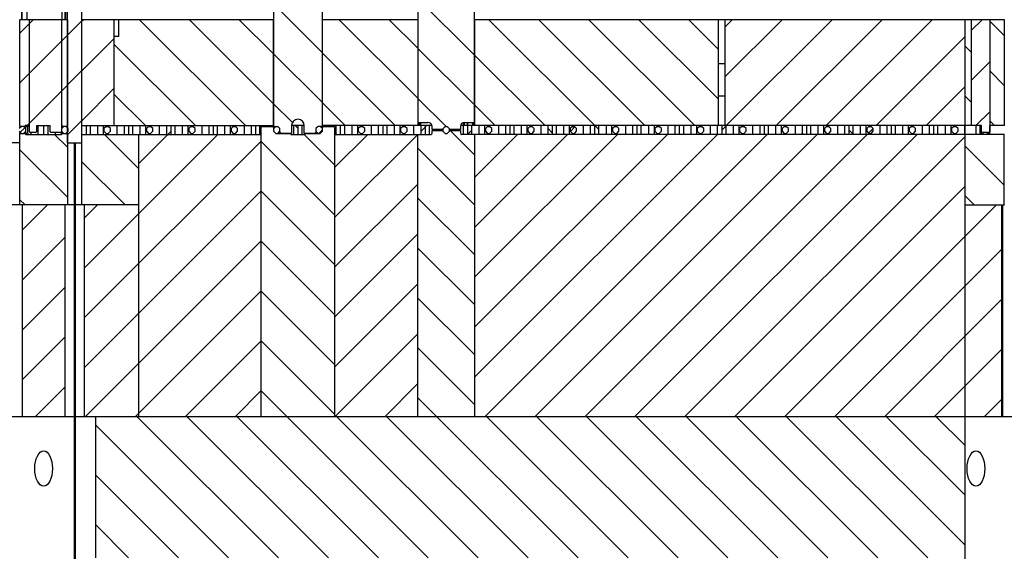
# Model space of a CAD drawing. Header units: inches. Extents: x 1880 to 2363, y -453 to -54.
# Tile 462 of 656: x 1903.49 to 1906.98, y -138.68 to -136.8. Entities that reach past the tile are written whole.
import ezdxf

# ---------------------------------------------------------------- set-up
doc = ezdxf.new("R2010")
doc.units = ezdxf.units.IN
doc.header["$LTSCALE"] = 0.5
doc.header["$MEASUREMENT"] = 0
doc.layers.add('SID-M-F', color=202, linetype='Continuous')
doc.layers.add('SID-M-S', color=105, linetype='Continuous')
pattern_1 = [(135, (1946.33168, -170.196), (-0.08838835, -0.08838835), [])]
pattern_2 = [(45, (1946.33168, -170.196), (-0.08838835, 0.08838835), [])]

msp = doc.modelspace()

# ---------------------------------------------------------------- hatches: boundary and pattern name
at = {"layer": 'SID-M-F'}
h = msp.add_hatch(dxfattribs=at)
h.set_pattern_fill('ANSI31', color=256, angle=90, style=0)
h.set_pattern_definition(pattern_1)
h.paths.add_polyline_path([(1903.57767, -137.20302), (1903.57767, -137.17152), (1903.55717, -137.17152), (1903.55717, -137.20302)], flags=0)
h = msp.add_hatch(dxfattribs=at)
h.set_pattern_fill('ANSI31', color=256, style=0)
h.set_pattern_definition(pattern_2)
h.paths.add_polyline_path([(1903.57767, -137.17152), (1903.57767, -137.20302), (1903.59317, -137.20302), (1903.59317, -137.17152)], flags=0)
h = msp.add_hatch(dxfattribs=at)
h.set_pattern_fill('ANSI31', color=256, style=0)
h.set_pattern_definition(pattern_2)
h.paths.add_polyline_path([(1903.72767, -137.20302), (1903.72767, -137.17152), (1903.71217, -137.17152), (1903.71217, -137.20302)], flags=0)
h = msp.add_hatch(dxfattribs=at)
h.set_pattern_fill('ANSI31', color=256, angle=90, style=0)
h.set_pattern_definition(pattern_1)
h.paths.add_polyline_path([(1903.72767, -137.17152), (1903.72767, -137.20302), (1903.74317, -137.20302), (1903.74317, -137.17152)], flags=0)
h = msp.add_hatch(dxfattribs=at)
h.set_pattern_fill('ANSI31', color=256, angle=90, style=0)
h.set_pattern_definition(pattern_1)
h.paths.add_polyline_path([(1903.87767, -137.20302), (1903.87767, -137.17152), (1903.86217, -137.17152), (1903.86217, -137.20302)], flags=0)
h = msp.add_hatch(dxfattribs=at)
h.set_pattern_fill('ANSI31', color=256, style=0)
h.set_pattern_definition(pattern_2)
h.paths.add_polyline_path([(1903.87767, -137.17152), (1903.87767, -137.20302), (1903.89317, -137.20302), (1903.89317, -137.17152)], flags=0)
h = msp.add_hatch(dxfattribs=at)
h.set_pattern_fill('ANSI31', color=256, angle=90, style=0)
h.set_pattern_definition(pattern_1)
h.paths.add_polyline_path([(1904.02767, -137.17152), (1904.02767, -137.20302), (1904.04317, -137.20302), (1904.04317, -137.17152)], flags=0)
h = msp.add_hatch(dxfattribs=at)
h.set_pattern_fill('ANSI31', color=256, angle=90, style=0)
h.set_pattern_definition(pattern_1)
h.paths.add_polyline_path([(1904.17767, -137.20302), (1904.17767, -137.17152), (1904.16217, -137.17152), (1904.16217, -137.20302)], flags=0)
h = msp.add_hatch(dxfattribs=at)
h.set_pattern_fill('ANSI31', color=256, style=0)
h.set_pattern_definition(pattern_2)
h.paths.add_polyline_path([(1904.17767, -137.17152), (1904.17767, -137.20302), (1904.19317, -137.20302), (1904.19317, -137.17152)], flags=0)
h = msp.add_hatch(dxfattribs=at)
h.set_pattern_fill('ANSI31', color=256, style=0)
h.set_pattern_definition(pattern_2)
h.paths.add_polyline_path([(1904.32767, -137.20302), (1904.32767, -137.17152), (1904.31217, -137.17152), (1904.31217, -137.20302)], flags=0)
h = msp.add_hatch(dxfattribs=at)
h.set_pattern_fill('ANSI31', color=256, angle=90, style=0)
h.set_pattern_definition(pattern_1)
h.paths.add_polyline_path([(1904.32767, -137.17152), (1904.32767, -137.20302), (1904.34317, -137.20302), (1904.34317, -137.17152)], flags=0)
h = msp.add_hatch(dxfattribs=at)
h.set_pattern_fill('ANSI31', color=256, style=0)
h.set_pattern_definition(pattern_2)
h.paths.add_polyline_path([(1904.47767, -137.17152), (1904.47767, -137.20302), (1904.49317, -137.20302), (1904.49317, -137.17152)], flags=0)
h = msp.add_hatch(dxfattribs=at)
h.set_pattern_fill('ANSI31', color=256, style=0)
h.set_pattern_definition(pattern_2)
h.paths.add_polyline_path([(1904.62767, -137.20302), (1904.62767, -137.17152), (1904.61217, -137.17152), (1904.61217, -137.20302)], flags=0)
h = msp.add_hatch(dxfattribs=at)
h.set_pattern_fill('ANSI31', color=256, angle=90, style=0)
h.set_pattern_definition(pattern_1)
h.paths.add_polyline_path([(1904.62767, -137.17152), (1904.62767, -137.20302), (1904.64317, -137.20302), (1904.64317, -137.17152)], flags=0)
h = msp.add_hatch(dxfattribs=at)
h.set_pattern_fill('ANSI31', color=256, angle=90, style=0)
h.set_pattern_definition(pattern_1)
h.paths.add_polyline_path([(1904.77767, -137.20302), (1904.77767, -137.17152), (1904.76217, -137.17152), (1904.76217, -137.20302)], flags=0)
h = msp.add_hatch(dxfattribs=at)
h.set_pattern_fill('ANSI31', color=256, style=0)
h.set_pattern_definition(pattern_2)
h.paths.add_polyline_path([(1904.77767, -137.17152), (1904.77767, -137.20302), (1904.79317, -137.20302), (1904.79317, -137.17152)], flags=0)
h = msp.add_hatch(dxfattribs=at)
h.set_pattern_fill('ANSI31', color=256, style=0)
h.set_pattern_definition(pattern_2)
h.paths.add_polyline_path([(1905.07767, -137.20302), (1905.07767, -137.17152), (1905.06217, -137.17152), (1905.06217, -137.20302)], flags=0)
h = msp.add_hatch(dxfattribs=at)
h.set_pattern_fill('ANSI31', color=256, style=0)
h.set_pattern_definition(pattern_2)
h.paths.add_polyline_path([(1905.22767, -137.20302), (1905.22767, -137.17152), (1905.21217, -137.17152), (1905.21217, -137.20302)], flags=0)
h = msp.add_hatch(dxfattribs=at)
h.set_pattern_fill('ANSI31', color=256, angle=90, style=0)
h.set_pattern_definition(pattern_1)
h.paths.add_polyline_path([(1905.22767, -137.17152), (1905.22767, -137.20302), (1905.24317, -137.20302), (1905.24317, -137.17152)], flags=0)
h = msp.add_hatch(dxfattribs=at)
h.set_pattern_fill('ANSI31', color=256, style=0)
h.set_pattern_definition(pattern_2)
h.paths.add_polyline_path([(1905.37767, -137.17152), (1905.37767, -137.20302), (1905.39317, -137.20302), (1905.39317, -137.17152)], flags=0)
h = msp.add_hatch(dxfattribs=at)
h.set_pattern_fill('ANSI31', color=256, style=0)
h.set_pattern_definition(pattern_2)
h.paths.add_polyline_path([(1905.52767, -137.20302), (1905.52767, -137.17152), (1905.51217, -137.17152), (1905.51217, -137.20302)], flags=0)
h = msp.add_hatch(dxfattribs=at)
h.set_pattern_fill('ANSI31', color=256, angle=90, style=0)
h.set_pattern_definition(pattern_1)
h.paths.add_polyline_path([(1905.67767, -137.20302), (1905.67767, -137.17152), (1905.66217, -137.17152), (1905.66217, -137.20302)], flags=0)
h = msp.add_hatch(dxfattribs=at)
h.set_pattern_fill('ANSI31', color=256, style=0)
h.set_pattern_definition(pattern_2)
h.paths.add_polyline_path([(1905.67767, -137.17152), (1905.67767, -137.20302), (1905.69317, -137.20302), (1905.69317, -137.17152)], flags=0)
h = msp.add_hatch(dxfattribs=at)
h.set_pattern_fill('ANSI31', color=256, angle=90, style=0)
h.set_pattern_definition(pattern_1)
h.paths.add_polyline_path([(1905.82767, -137.17152), (1905.82767, -137.20302), (1905.84317, -137.20302), (1905.84317, -137.17152)], flags=0)
h = msp.add_hatch(dxfattribs=at)
h.set_pattern_fill('ANSI31', color=256, angle=90, style=0)
h.set_pattern_definition(pattern_1)
h.paths.add_polyline_path([(1905.97767, -137.20302), (1905.97767, -137.17152), (1905.96217, -137.17152), (1905.96217, -137.20302)], flags=0)
h = msp.add_hatch(dxfattribs=at)
h.set_pattern_fill('ANSI31', color=256, style=0)
h.set_pattern_definition(pattern_2)
h.paths.add_polyline_path([(1906.12767, -137.20302), (1906.12767, -137.17152), (1906.11217, -137.17152), (1906.11217, -137.20302)], flags=0)
h = msp.add_hatch(dxfattribs=at)
h.set_pattern_fill('ANSI31', color=256, angle=90, style=0)
h.set_pattern_definition(pattern_1)
h.paths.add_polyline_path([(1906.12767, -137.17152), (1906.12767, -137.20302), (1906.14317, -137.20302), (1906.14317, -137.17152)], flags=0)
h = msp.add_hatch(dxfattribs=at)
h.set_pattern_fill('ANSI31', color=256, style=0)
h.set_pattern_definition(pattern_2)
h.paths.add_polyline_path([(1906.27767, -137.17152), (1906.27767, -137.20302), (1906.29317, -137.20302), (1906.29317, -137.17152)], flags=0)
h = msp.add_hatch(dxfattribs=at)
h.set_pattern_fill('ANSI31', color=256, style=0)
h.set_pattern_definition(pattern_2)
h.paths.add_polyline_path([(1906.42767, -137.20302), (1906.42767, -137.17152), (1906.41217, -137.17152), (1906.41217, -137.20302)], flags=0)
h = msp.add_hatch(dxfattribs=at)
h.set_pattern_fill('ANSI31', color=256, angle=90, style=0)
h.set_pattern_definition(pattern_1)
h.paths.add_polyline_path([(1906.57767, -137.20302), (1906.57767, -137.17152), (1906.56217, -137.17152), (1906.56217, -137.20302)], flags=0)
h = msp.add_hatch(dxfattribs=at)
h.set_pattern_fill('ANSI31', color=256, style=0)
h.set_pattern_definition(pattern_2)
h.paths.add_polyline_path([(1906.57767, -137.17152), (1906.57767, -137.20302), (1906.59317, -137.20302), (1906.59317, -137.17152)], flags=0)
h = msp.add_hatch(dxfattribs=at)
h.set_pattern_fill('ANSI31', color=256, style=0)
h.set_pattern_definition(pattern_2)
h.paths.add_polyline_path([(1906.72767, -137.20302), (1906.72767, -137.17152), (1906.71217, -137.17152), (1906.71217, -137.20302)], flags=0)
h = msp.add_hatch(dxfattribs=at)
h.set_pattern_fill('ANSI31', color=256, angle=90, style=0)
h.set_pattern_definition(pattern_1)
h.paths.add_polyline_path([(1906.72767, -137.17152), (1906.72767, -137.20302), (1906.74317, -137.20302), (1906.74317, -137.17152)], flags=0)
h = msp.add_hatch(dxfattribs=at)
h.set_pattern_fill('ANSI31', color=256, angle=90, style=0)
h.set_pattern_definition(pattern_1)
h.paths.add_polyline_path([(1906.87767, -137.17152), (1906.83787, -137.17152), (1906.83787, -137.20302), (1906.87767, -137.20302)], flags=0)
h = msp.add_hatch(dxfattribs=at)
h.set_pattern_fill('ANSI31', color=256, style=0)
h.set_pattern_definition(pattern_2)
h.paths.add_polyline_path([(1906.92708, -137.17152), (1906.92708, -137.20302), (1906.97826, -137.20302), (1906.97826, -137.17152)], flags=0)
h = msp.add_hatch(dxfattribs=at)
h.set_pattern_fill('ANSI31', color=256, angle=90, style=0)
h.set_pattern_definition(pattern_1)
edge = h.paths.add_edge_path(flags=0)
edge.add_arc((1903.52628, -137.18652), 0.015, 128.42109, 135)
edge.add_line((1903.51567, -137.17592), (1903.51417, -137.17742))
edge.add_line((1903.51417, -137.17742), (1903.51417, -137.19712))
edge.add_line((1903.51417, -137.19712), (1903.51682, -137.19977))
edge.add_line((1903.51682, -137.19977), (1903.52217, -137.19977))
edge.add_line((1903.52217, -137.19977), (1903.52217, -137.17477))
edge.add_line((1903.52217, -137.17477), (1903.51696, -137.17477))
h = msp.add_hatch(dxfattribs=at)
h.set_pattern_fill('ANSI31', color=256, style=0)
h.set_pattern_definition(pattern_2)
h.paths.add_polyline_path([(1903.64902, -137.19977), (1903.65631, -137.19977), (1903.66417, -137.19192), (1903.66417, -137.18262), (1903.65631, -137.17477), (1903.64902, -137.17477), (1903.64117, -137.18262), (1903.64117, -137.19192)], flags=0)
h = msp.add_hatch(dxfattribs=at)
h.set_pattern_fill('ANSI31', color=256, style=0)
h.set_pattern_definition(pattern_2)
h.paths.add_polyline_path([(1903.79902, -137.19977), (1903.80631, -137.19977), (1903.81417, -137.19192), (1903.81417, -137.18262), (1903.80631, -137.17477), (1903.79902, -137.17477), (1903.79117, -137.18262), (1903.79117, -137.19192)], flags=0)
h = msp.add_hatch(dxfattribs=at)
h.set_pattern_fill('ANSI31', color=256, style=0)
h.set_pattern_definition(pattern_2)
h.paths.add_polyline_path([(1903.94902, -137.19977), (1903.95631, -137.19977), (1903.96417, -137.19192), (1903.96417, -137.18262), (1903.95631, -137.17477), (1903.94902, -137.17477), (1903.94117, -137.18262), (1903.94117, -137.19192)], flags=0)
h = msp.add_hatch(dxfattribs=at)
h.set_pattern_fill('ANSI31', color=256, style=0)
h.set_pattern_definition(pattern_2)
h.paths.add_polyline_path([(1904.09902, -137.19977), (1904.10631, -137.19977), (1904.11417, -137.19192), (1904.11417, -137.18262), (1904.10631, -137.17477), (1904.09902, -137.17477), (1904.09117, -137.18262), (1904.09117, -137.19192)], flags=0)
h = msp.add_hatch(dxfattribs=at)
h.set_pattern_fill('ANSI31', color=256, style=0)
h.set_pattern_definition(pattern_2)
h.paths.add_polyline_path([(1904.24902, -137.19977), (1904.25631, -137.19977), (1904.26417, -137.19192), (1904.26417, -137.18262), (1904.25631, -137.17477), (1904.24902, -137.17477), (1904.24117, -137.18262), (1904.24117, -137.19192)], flags=0)
h = msp.add_hatch(dxfattribs=at)
h.set_pattern_fill('ANSI31', color=256, style=0)
h.set_pattern_definition(pattern_2)
h.paths.add_polyline_path([(1904.69902, -137.19977), (1904.70631, -137.19977), (1904.71417, -137.19192), (1904.71417, -137.18262), (1904.70631, -137.17477), (1904.69902, -137.17477), (1904.69117, -137.18262), (1904.69117, -137.19192)], flags=0)
h = msp.add_hatch(dxfattribs=at)
h.set_pattern_fill('ANSI31', color=256, style=0)
h.set_pattern_definition(pattern_2)
h.paths.add_polyline_path([(1904.84902, -137.19977), (1904.85631, -137.19977), (1904.86417, -137.19192), (1904.86417, -137.18262), (1904.85631, -137.17477), (1904.84902, -137.17477), (1904.84117, -137.18262), (1904.84117, -137.19192)], flags=0)
h = msp.add_hatch(dxfattribs=at)
h.set_pattern_fill('ANSI31', color=256, style=0)
h.set_pattern_definition(pattern_2)
h.paths.add_polyline_path([(1904.99902, -137.19977), (1905.00631, -137.19977), (1905.01417, -137.19192), (1905.01417, -137.18262), (1905.00631, -137.17477), (1904.99902, -137.17477), (1904.99117, -137.18262), (1904.99117, -137.19192)], flags=0)
h = msp.add_hatch(dxfattribs=at)
h.set_pattern_fill('ANSI31', color=256, style=0)
h.set_pattern_definition(pattern_2)
h.paths.add_polyline_path([(1905.14902, -137.19977), (1905.15631, -137.19977), (1905.16417, -137.19192), (1905.16417, -137.18262), (1905.15631, -137.17477), (1905.14902, -137.17477), (1905.14117, -137.18262), (1905.14117, -137.19192)], flags=0)
h = msp.add_hatch(dxfattribs=at)
h.set_pattern_fill('ANSI31', color=256, style=0)
h.set_pattern_definition(pattern_2)
h.paths.add_polyline_path([(1905.29902, -137.19977), (1905.30631, -137.19977), (1905.31417, -137.19192), (1905.31417, -137.18262), (1905.30631, -137.17477), (1905.29902, -137.17477), (1905.29117, -137.18262), (1905.29117, -137.19192)], flags=0)
h = msp.add_hatch(dxfattribs=at)
h.set_pattern_fill('ANSI31', color=256, style=0)
h.set_pattern_definition(pattern_2)
h.paths.add_polyline_path([(1905.59902, -137.19977), (1905.60631, -137.19977), (1905.61417, -137.19192), (1905.61417, -137.18262), (1905.60631, -137.17477), (1905.59902, -137.17477), (1905.59117, -137.18262), (1905.59117, -137.19192)], flags=0)
h = msp.add_hatch(dxfattribs=at)
h.set_pattern_fill('ANSI31', color=256, style=0)
h.set_pattern_definition(pattern_2)
h.paths.add_polyline_path([(1905.74902, -137.19977), (1905.75631, -137.19977), (1905.76417, -137.19192), (1905.76417, -137.18262), (1905.75631, -137.17477), (1905.74902, -137.17477), (1905.74117, -137.18262), (1905.74117, -137.19192)], flags=0)
h = msp.add_hatch(dxfattribs=at)
h.set_pattern_fill('ANSI31', color=256, style=0)
h.set_pattern_definition(pattern_2)
h.paths.add_polyline_path([(1905.89902, -137.19977), (1905.90631, -137.19977), (1905.91417, -137.19192), (1905.91417, -137.18262), (1905.90631, -137.17477), (1905.89902, -137.17477), (1905.89117, -137.18262), (1905.89117, -137.19192)], flags=0)
h = msp.add_hatch(dxfattribs=at)
h.set_pattern_fill('ANSI31', color=256, style=0)
h.set_pattern_definition(pattern_2)
h.paths.add_polyline_path([(1906.04902, -137.19977), (1906.05631, -137.19977), (1906.06417, -137.19192), (1906.06417, -137.18262), (1906.05631, -137.17477), (1906.04902, -137.17477), (1906.04117, -137.18262), (1906.04117, -137.19192)], flags=0)
h = msp.add_hatch(dxfattribs=at)
h.set_pattern_fill('ANSI31', color=256, style=0)
h.set_pattern_definition(pattern_2)
h.paths.add_polyline_path([(1906.19902, -137.19977), (1906.20631, -137.19977), (1906.21417, -137.19192), (1906.21417, -137.18262), (1906.20631, -137.17477), (1906.19902, -137.17477), (1906.19117, -137.18262), (1906.19117, -137.19192)], flags=0)
h = msp.add_hatch(dxfattribs=at)
h.set_pattern_fill('ANSI31', color=256, style=0)
h.set_pattern_definition(pattern_2)
h.paths.add_polyline_path([(1906.34902, -137.19977), (1906.35631, -137.19977), (1906.36417, -137.19192), (1906.36417, -137.18262), (1906.35631, -137.17477), (1906.34902, -137.17477), (1906.34117, -137.18262), (1906.34117, -137.19192)], flags=0)
h = msp.add_hatch(dxfattribs=at)
h.set_pattern_fill('ANSI31', color=256, style=0)
h.set_pattern_definition(pattern_2)
h.paths.add_polyline_path([(1906.64902, -137.19977), (1906.65631, -137.19977), (1906.66417, -137.19192), (1906.66417, -137.18262), (1906.65631, -137.17477), (1906.64902, -137.17477), (1906.64117, -137.18262), (1906.64117, -137.19192)], flags=0)
h = msp.add_hatch(dxfattribs=at)
h.set_pattern_fill('ANSI31', color=256, style=0)
h.set_pattern_definition(pattern_2)
h.paths.add_polyline_path([(1906.79902, -137.19977), (1906.80631, -137.19977), (1906.81417, -137.19192), (1906.81417, -137.18262), (1906.80631, -137.17477), (1906.79902, -137.17477), (1906.79117, -137.18262), (1906.79117, -137.19192)], flags=0)

# ---------------------------------------------------------------- linework, layer by layer
at = {"layer": 'SID-M-F', "linetype": 'Continuous'}
for p, q in [((1904.56417, -136.91377), (1904.39117, -136.74077)), ((1905.10267, -136.92194), (1904.90267, -136.72194)), ((1903.49317, -136.84377), (1903.54041, -136.79652)), ((1903.66267, -136.85104), (1903.71217, -136.80154)), ((1903.71267, -136.80104), (1903.71719, -136.79652)), ((1904.29159, -137.17152), (1903.91659, -136.79652)), ((1904.39017, -137.09332), (1904.09337, -136.79652)), ((1904.39017, -136.91655), (1904.27014, -136.79652)), ((1904.90167, -137.07449), (1904.6237, -136.79652)), ((1904.90167, -136.89772), (1904.80047, -136.79652)), ((1905.54317, -137.18566), (1905.15403, -136.79652)), ((1905.7058, -137.17152), (1905.3308, -136.79652)), ((1905.88258, -137.17152), (1905.50758, -136.79652)), ((1905.96517, -137.07733), (1905.68436, -136.79652)), ((1905.96517, -136.90056), (1905.86113, -136.79652)), ((1905.99017, -136.82164), (1906.01528, -136.79652)), ((1905.99017, -136.99842), (1906.19206, -136.79652)), ((1905.99384, -137.17152), (1906.36884, -136.79652)), ((1906.17061, -137.17152), (1906.54561, -136.79652)), ((1906.34739, -137.17152), (1906.72239, -136.79652)), ((1906.86167, -136.83402), (1906.89917, -136.79652)), ((1906.97776, -136.85249), (1906.92667, -136.8014)), ((1903.49317, -137.02054), (1903.66217, -136.85154)), ((1906.52417, -137.17152), (1906.83787, -136.85782)), ((1903.71267, -136.97782), (1903.82767, -136.86282)), ((1904.11481, -137.17152), (1903.82767, -136.88438)), ((1906.86167, -136.91317), (1906.83787, -136.88938)), ((1904.56417, -137.09055), (1904.39117, -136.91755)), ((1904.82192, -137.17152), (1904.56517, -136.91477)), ((1905.10267, -137.09872), (1904.90267, -136.89872)), ((1905.35225, -137.17152), (1905.10367, -136.92294)), ((1906.86167, -137.0108), (1906.92667, -136.9458)), ((1903.66267, -137.02782), (1903.71217, -136.97832)), ((1906.97776, -137.02926), (1906.92667, -136.97817)), ((1903.51896, -137.17152), (1903.66217, -137.02832)), ((1903.71267, -137.1546), (1903.82767, -137.0396)), ((1903.93804, -137.17152), (1903.82767, -137.06115)), ((1906.70094, -137.17152), (1906.83787, -137.0346)), ((1906.86167, -137.08995), (1906.83787, -137.06615)), ((1904.45817, -137.16133), (1904.39117, -137.09432)), ((1904.64514, -137.17152), (1904.56517, -137.09155)), ((1905.00194, -137.17477), (1904.90267, -137.07549)), ((1905.17547, -137.17152), (1905.10367, -137.09972)), ((1906.87772, -137.17152), (1906.92667, -137.12258)), ((1903.66267, -137.2046), (1903.71217, -137.1551)), ((1904.47767, -137.18082), (1904.46837, -137.17152)), ((1904.92767, -137.17703), (1904.93318, -137.17152)), ((1905.81217, -137.17642), (1905.81706, -137.17152)), ((1906.87767, -137.17158), (1906.87772, -137.17152)), ((1906.94324, -137.17152), (1906.92667, -137.15495)), ((1903.49487, -137.19562), (1903.51101, -137.17947)), ((1903.66167, -137.24871), (1903.61598, -137.20302)), ((1903.72217, -137.67543), (1904.19457, -137.20302)), ((1903.91517, -137.32543), (1903.79275, -137.20302)), ((1903.91517, -137.30565), (1904.02767, -137.19315)), ((1904.39117, -137.1832), (1904.3996, -137.17477)), ((1904.60767, -137.31082), (1904.49986, -137.20302)), ((1904.55138, -137.19977), (1904.56417, -137.18698)), ((1904.60767, -137.32026), (1904.7249, -137.20302)), ((1904.60767, -137.49703), (1904.90168, -137.20302)), ((1904.91217, -137.19253), (1904.92767, -137.17703)), ((1905.10267, -137.27549), (1905.01663, -137.18945)), ((1905.07846, -137.20302), (1905.09317, -137.18831)), ((1905.10267, -137.35559), (1905.25523, -137.20302)), ((1905.10267, -137.53236), (1905.43201, -137.20302)), ((1905.10267, -137.70914), (1905.60879, -137.20302)), ((1905.10267, -137.88592), (1905.78556, -137.20302)), ((1905.10267, -138.06269), (1905.96234, -137.20302)), ((1905.13912, -138.20302), (1906.13912, -137.20302)), ((1905.31589, -138.20302), (1906.31589, -137.20302)), ((1905.37767, -137.19694), (1905.36217, -137.18144)), ((1905.44214, -137.19289), (1905.45829, -137.17674)), ((1905.49267, -138.20302), (1906.49267, -137.20302)), ((1905.66945, -138.20302), (1906.66945, -137.20302)), ((1905.97767, -137.18769), (1905.99317, -137.17219)), ((1906.26763, -137.20302), (1906.26217, -137.19756)), ((1906.44317, -137.20178), (1906.42767, -137.18628)), ((1906.49747, -137.19822), (1906.51362, -137.18207)), ((1906.97609, -137.20437), (1906.97474, -137.20302)), ((1903.72217, -137.8522), (1904.34767, -137.2267)), ((1904.60767, -137.4876), (1904.34767, -137.2276)), ((1905.84622, -138.20302), (1906.83787, -137.21137)), ((1903.66167, -137.42548), (1903.49367, -137.25748)), ((1905.10267, -137.45227), (1904.90267, -137.25227)), ((1906.97609, -137.38115), (1906.83787, -137.24293)), ((1903.86598, -137.45302), (1903.71317, -137.30021)), ((1904.60767, -137.67381), (1904.90267, -137.37881)), ((1903.72217, -138.02898), (1904.34767, -137.40348)), ((1904.60767, -137.66438), (1904.34767, -137.40438)), ((1906.023, -138.20302), (1906.83787, -137.38815)), ((1903.51242, -137.45302), (1903.49367, -137.43426)), ((1905.10267, -137.62905), (1904.90267, -137.42905)), ((1906.87118, -137.45302), (1906.83787, -137.41971)), ((1903.50267, -137.54137), (1903.59102, -137.45302)), ((1903.72217, -137.49865), (1903.7678, -137.45302)), ((1906.19978, -138.20302), (1906.94978, -137.45302)), ((1903.50267, -137.71815), (1903.65267, -137.56815)), ((1903.7249, -138.20302), (1904.34767, -137.58026)), ((1904.60767, -137.84115), (1904.34767, -137.58115)), ((1904.60767, -137.85059), (1904.90267, -137.55559)), ((1905.10267, -137.80582), (1904.90267, -137.60582)), ((1906.37655, -138.20302), (1906.96826, -137.61132)), ((1903.50267, -137.89493), (1903.65267, -137.74493)), ((1903.90168, -138.20302), (1904.34767, -137.75703)), ((1904.60767, -138.01793), (1904.34767, -137.75793)), ((1904.60767, -138.02736), (1904.90267, -137.73236)), ((1905.10267, -137.9826), (1904.90267, -137.7826)), ((1906.55333, -138.20302), (1906.96826, -137.78809)), ((1903.50267, -138.0717), (1903.65267, -137.9217)), ((1904.07846, -138.20302), (1904.34767, -137.93381)), ((1904.60767, -138.19471), (1904.34767, -137.93471)), ((1904.60879, -138.20302), (1904.90267, -137.90914)), ((1905.10267, -138.15938), (1904.90267, -137.95938)), ((1906.73011, -138.20302), (1906.96826, -137.96487)), ((1903.54813, -138.20302), (1903.65267, -138.09848)), ((1904.25523, -138.20302), (1904.34767, -138.11059)), ((1904.9392, -138.70302), (1904.34767, -138.11148)), ((1904.78556, -138.20302), (1904.90267, -138.08592)), ((1905.46953, -138.70302), (1904.90267, -138.13615)), ((1906.90688, -138.20302), (1906.96826, -138.14165)), ((1904.40887, -138.70302), (1903.90887, -138.20302)), ((1904.58565, -138.70302), (1904.08565, -138.20302)), ((1904.76242, -138.70302), (1904.26242, -138.20302)), ((1905.11598, -138.70302), (1904.61598, -138.20302)), ((1905.29275, -138.70302), (1904.79275, -138.20302)), ((1905.64631, -138.70302), (1905.14631, -138.20302)), ((1905.82308, -138.70302), (1905.32308, -138.20302)), ((1905.99986, -138.70302), (1905.49986, -138.20302)), ((1906.17664, -138.70302), (1905.67664, -138.20302)), ((1906.35341, -138.70302), (1905.85341, -138.20302)), ((1906.53019, -138.70302), (1906.03019, -138.20302)), ((1906.70697, -138.70302), (1906.20697, -138.20302)), ((1906.83787, -138.65714), (1906.38375, -138.20302)), ((1906.83787, -138.48037), (1906.56052, -138.20302)), ((1906.83787, -138.30359), (1906.7373, -138.20302)), ((1904.23209, -138.70302), (1903.76217, -138.23309)), ((1904.05532, -138.70302), (1903.76217, -138.40987)), ((1903.87854, -138.70302), (1903.76217, -138.58664))]:
    msp.add_line(p, q, dxfattribs=at)
at = {"layer": 'SID-M-S'}
for p, q in [((1903.66267, -137.23302), (1903.66267, -135.16802)), ((1904.39117, -135.16802), (1904.39117, -137.17477)), ((1904.56417, -137.17477), (1904.56417, -135.16802)), ((1903.49974, -136.16802), (1903.49974, -136.79652)), ((1903.50077, -136.16802), (1903.50077, -136.79652)), ((1903.51867, -136.16802), (1903.51867, -136.79652)), ((1903.64165, -136.16802), (1903.64165, -136.79652)), ((1903.65303, -136.16802), (1903.65303, -136.79652)), ((1903.6556, -136.16802), (1903.6556, -136.79652)), ((1904.90267, -136.20802), (1904.90267, -137.16027)), ((1905.10267, -137.16027), (1905.10267, -136.20802)), ((1903.71217, -136.66802), (1903.71217, -137.23302)), ((1903.66217, -136.79652), (1903.49317, -136.79652)), ((1903.49317, -137.17477), (1903.49317, -136.79652)), ((1903.52717, -137.19352), (1903.52717, -136.79652)), ((1903.64067, -136.79652), (1903.64067, -137.19352)), ((1903.66217, -136.79652), (1903.66217, -137.17477)), ((1904.39117, -136.79652), (1903.71217, -136.79652)), ((1903.71267, -137.17152), (1903.71267, -136.79652)), ((1903.82767, -137.17152), (1903.82767, -136.79652)), ((1903.84424, -136.85652), (1903.84424, -136.79652)), ((1904.39017, -136.79652), (1904.39017, -137.17152)), ((1904.90267, -136.79652), (1904.56417, -136.79652)), ((1904.56517, -137.17152), (1904.56517, -136.79652)), ((1904.90167, -136.79652), (1904.90167, -137.17152)), ((1906.94267, -136.79652), (1905.10267, -136.79652)), ((1905.10367, -137.17152), (1905.10367, -136.79652)), ((1905.96517, -136.79652), (1905.96517, -137.17152)), ((1905.99017, -137.17152), (1905.99017, -136.79652)), ((1906.83787, -136.79652), (1906.83787, -140.95302)), ((1906.86167, -137.17152), (1906.86167, -136.79652)), ((1906.97826, -136.79652), (1906.92667, -136.79652)), ((1906.92667, -136.79652), (1906.92667, -137.19352)), ((1906.97776, -136.79652), (1906.97776, -137.17152)), ((1903.84424, -136.85652), (1903.82767, -136.85652)), ((1905.99017, -136.95302), (1905.96517, -136.95302)), ((1905.99017, -137.06802), (1905.96517, -137.06802)), ((1903.51267, -137.17477), (1903.51267, -137.17152)), ((1903.52717, -137.17152), (1903.51267, -137.17152)), ((1903.51867, -137.17152), (1903.51867, -137.17477)), ((1903.52167, -137.17152), (1903.52167, -137.17477)), ((1903.55217, -137.17152), (1903.60067, -137.17152)), ((1903.55217, -137.17152), (1903.55217, -137.19352)), ((1903.55717, -137.17152), (1903.55717, -137.20302)), ((1903.57767, -137.17152), (1903.57767, -137.20302)), ((1903.59317, -137.20302), (1903.59317, -137.17152)), ((1903.60067, -137.19352), (1903.60067, -137.17152)), ((1903.64267, -137.17152), (1903.64067, -137.17152)), ((1903.64165, -137.17152), (1903.64165, -137.18215)), ((1903.64267, -137.17152), (1903.64267, -137.17477)), ((1903.71217, -137.17152), (1904.39117, -137.17152)), ((1903.72767, -137.17152), (1903.72767, -137.20302)), ((1903.74317, -137.20302), (1903.74317, -137.17152)), ((1903.76817, -137.17152), (1903.76817, -137.20302)), ((1903.78937, -137.20302), (1903.78937, -137.17152)), ((1903.79917, -137.17152), (1903.79917, -137.17477)), ((1903.83717, -137.17152), (1903.83717, -137.20302)), ((1903.86217, -137.17152), (1903.86217, -137.20302)), ((1903.87767, -137.17152), (1903.87767, -137.20302)), ((1903.89317, -137.20302), (1903.89317, -137.17152)), ((1903.91817, -137.17152), (1903.91817, -137.20302)), ((1903.93937, -137.20302), (1903.93937, -137.17152)), ((1903.94917, -137.17152), (1903.94917, -137.17477)), ((1903.98717, -137.17152), (1903.98717, -137.20302)), ((1904.01217, -137.17152), (1904.01217, -137.20302)), ((1904.02767, -137.17152), (1904.02767, -137.20302)), ((1904.04317, -137.20302), (1904.04317, -137.17152)), ((1904.06817, -137.17152), (1904.06817, -137.20302)), ((1904.08937, -137.20302), (1904.08937, -137.17152)), ((1904.09917, -137.17152), (1904.09917, -137.17477)), ((1904.13717, -137.17152), (1904.13717, -137.20302)), ((1904.16217, -137.17152), (1904.16217, -137.20302)), ((1904.17767, -137.17152), (1904.17767, -137.20302)), ((1904.19317, -137.20302), (1904.19317, -137.17152)), ((1904.21817, -137.17152), (1904.21817, -137.20302)), ((1904.23937, -137.20302), (1904.23937, -137.17152)), ((1904.24917, -137.17152), (1904.24917, -137.17477)), ((1904.28717, -137.17152), (1904.28717, -137.20302)), ((1904.31217, -137.17152), (1904.31217, -137.20302)), ((1904.32767, -137.17152), (1904.32767, -137.20302)), ((1904.34317, -137.20302), (1904.34317, -137.17152)), ((1904.36817, -137.17152), (1904.36817, -137.17502)), ((1904.38937, -137.17527), (1904.38937, -137.17152)), ((1904.50016, -137.17152), (1904.45517, -137.17152)), ((1904.46217, -137.17152), (1904.46217, -137.20302)), ((1904.47767, -137.17152), (1904.47767, -137.20302)), ((1904.49317, -137.20302), (1904.49317, -137.17152)), ((1904.94317, -137.17152), (1904.56417, -137.17152)), ((1904.58717, -137.17152), (1904.58717, -137.17502)), ((1904.61217, -137.17152), (1904.61217, -137.20302)), ((1904.62767, -137.17152), (1904.62767, -137.20302)), ((1904.64317, -137.20302), (1904.64317, -137.17152)), ((1904.66817, -137.17152), (1904.66817, -137.20302)), ((1904.68937, -137.20302), (1904.68937, -137.17152)), ((1904.69917, -137.17152), (1904.69917, -137.17477)), ((1904.73717, -137.17152), (1904.73717, -137.20302)), ((1904.76217, -137.17152), (1904.76217, -137.20302)), ((1904.77767, -137.17152), (1904.77767, -137.20302)), ((1904.79317, -137.20302), (1904.79317, -137.17152)), ((1904.81817, -137.17152), (1904.81817, -137.20302)), ((1904.83937, -137.20302), (1904.83937, -137.17152)), ((1904.84917, -137.17152), (1904.84917, -137.17477)), ((1904.88717, -137.17152), (1904.88717, -137.20302)), ((1904.90267, -137.16027), (1904.93767, -137.16027)), ((1904.9082, -137.17152), (1904.9082, -137.16027)), ((1904.91217, -137.17152), (1904.91217, -137.20302)), ((1904.91262, -137.17152), (1904.91262, -137.16027)), ((1904.92767, -137.17152), (1904.92767, -137.20302)), ((1904.94317, -137.20302), (1904.94317, -137.17152)), ((1904.95219, -137.17152), (1904.94317, -137.17152)), ((1906.89667, -137.17152), (1905.05314, -137.17152)), ((1905.06217, -137.17152), (1905.06217, -137.20302)), ((1905.06374, -137.17152), (1905.06374, -137.16079)), ((1905.06767, -137.16027), (1905.10267, -137.16027)), ((1905.06784, -137.17152), (1905.06784, -137.16027)), ((1905.07767, -137.17152), (1905.07767, -137.20302)), ((1905.07793, -137.17152), (1905.07793, -137.16027)), ((1905.07968, -137.17152), (1905.07968, -137.16027)), ((1905.09317, -137.20302), (1905.09317, -137.17152)), ((1905.09706, -137.17152), (1905.09706, -137.16027)), ((1905.1011, -137.17152), (1905.1011, -137.16027)), ((1905.11817, -137.17152), (1905.11817, -137.20302)), ((1905.13937, -137.20302), (1905.13937, -137.17152)), ((1905.14917, -137.17152), (1905.14917, -137.17477)), ((1905.18717, -137.17152), (1905.18717, -137.20302)), ((1905.21217, -137.17152), (1905.21217, -137.20302)), ((1905.22767, -137.17152), (1905.22767, -137.20302)), ((1905.24317, -137.20302), (1905.24317, -137.17152)), ((1905.26817, -137.17152), (1905.26817, -137.20302)), ((1905.28937, -137.20302), (1905.28937, -137.17152)), ((1905.29917, -137.17152), (1905.29917, -137.17477)), ((1905.33717, -137.17152), (1905.33717, -137.20302)), ((1905.36217, -137.17152), (1905.36217, -137.20302)), ((1905.37767, -137.17152), (1905.37767, -137.20302)), ((1905.39317, -137.20302), (1905.39317, -137.17152)), ((1905.41817, -137.17152), (1905.41817, -137.20302)), ((1905.43937, -137.20302), (1905.43937, -137.17152)), ((1905.44917, -137.17152), (1905.44917, -137.17477)), ((1905.48717, -137.17152), (1905.48717, -137.20302)), ((1905.51217, -137.17152), (1905.51217, -137.20302)), ((1905.52767, -137.17152), (1905.52767, -137.20302)), ((1905.54317, -137.20302), (1905.54317, -137.17152)), ((1905.56817, -137.17152), (1905.56817, -137.20302)), ((1905.58937, -137.20302), (1905.58937, -137.17152)), ((1905.59917, -137.17152), (1905.59917, -137.17477)), ((1905.63717, -137.17152), (1905.63717, -137.20302)), ((1905.66217, -137.17152), (1905.66217, -137.20302)), ((1905.67767, -137.17152), (1905.67767, -137.20302)), ((1905.69317, -137.20302), (1905.69317, -137.17152)), ((1905.71817, -137.17152), (1905.71817, -137.20302)), ((1905.73937, -137.20302), (1905.73937, -137.17152)), ((1905.74917, -137.17152), (1905.74917, -137.17477)), ((1905.78717, -137.17152), (1905.78717, -137.20302)), ((1905.81217, -137.17152), (1905.81217, -137.20302)), ((1905.82767, -137.17152), (1905.82767, -137.20302)), ((1905.84317, -137.20302), (1905.84317, -137.17152)), ((1905.86817, -137.17152), (1905.86817, -137.20302)), ((1905.88937, -137.20302), (1905.88937, -137.17152)), ((1905.89917, -137.17152), (1905.89917, -137.17477)), ((1905.93717, -137.17152), (1905.93717, -137.20302)), ((1905.96217, -137.17152), (1905.96217, -137.20302)), ((1905.97767, -137.17152), (1905.97767, -137.20302)), ((1905.99317, -137.20302), (1905.99317, -137.17152)), ((1906.01817, -137.17152), (1906.01817, -137.20302)), ((1906.03937, -137.20302), (1906.03937, -137.17152)), ((1906.04917, -137.17152), (1906.04917, -137.17477)), ((1906.08717, -137.17152), (1906.08717, -137.20302)), ((1906.11217, -137.17152), (1906.11217, -137.20302)), ((1906.12767, -137.17152), (1906.12767, -137.20302)), ((1906.14317, -137.20302), (1906.14317, -137.17152)), ((1906.16817, -137.17152), (1906.16817, -137.20302)), ((1906.18937, -137.20302), (1906.18937, -137.17152)), ((1906.19917, -137.17152), (1906.19917, -137.17477)), ((1906.23717, -137.17152), (1906.23717, -137.20302)), ((1906.26217, -137.17152), (1906.26217, -137.20302)), ((1906.27767, -137.17152), (1906.27767, -137.20302)), ((1906.29317, -137.20302), (1906.29317, -137.17152)), ((1906.31817, -137.17152), (1906.31817, -137.20302)), ((1906.33937, -137.20302), (1906.33937, -137.17152)), ((1906.34917, -137.17152), (1906.34917, -137.17477)), ((1906.38717, -137.17152), (1906.38717, -137.20302)), ((1906.41217, -137.17152), (1906.41217, -137.20302)), ((1906.42767, -137.17152), (1906.42767, -137.20302)), ((1906.44317, -137.20302), (1906.44317, -137.17152)), ((1906.46817, -137.17152), (1906.46817, -137.20302)), ((1906.48937, -137.20302), (1906.48937, -137.17152)), ((1906.49917, -137.17152), (1906.49917, -137.17477)), ((1906.53717, -137.17152), (1906.53717, -137.20302)), ((1906.56217, -137.17152), (1906.56217, -137.20302)), ((1906.57767, -137.17152), (1906.57767, -137.20302)), ((1906.59317, -137.20302), (1906.59317, -137.17152)), ((1906.61817, -137.17152), (1906.61817, -137.20302)), ((1906.63937, -137.20302), (1906.63937, -137.17152)), ((1906.64917, -137.17152), (1906.64917, -137.17477)), ((1906.68717, -137.17152), (1906.68717, -137.20302)), ((1906.71217, -137.17152), (1906.71217, -137.20302)), ((1906.72767, -137.17152), (1906.72767, -137.20302)), ((1906.74317, -137.20302), (1906.74317, -137.17152)), ((1906.76817, -137.17152), (1906.76817, -137.20302)), ((1906.78937, -137.20302), (1906.78937, -137.17152)), ((1906.79917, -137.17152), (1906.79917, -137.17477)), ((1906.83717, -137.17152), (1906.83717, -137.20302)), ((1906.87767, -137.17152), (1906.87767, -137.20302)), ((1906.89267, -137.20302), (1906.89267, -137.17152)), ((1906.89567, -137.17152), (1906.89567, -137.20302)), ((1906.89667, -137.19352), (1906.89667, -137.17152)), ((1906.97826, -137.17152), (1906.92667, -137.17152)), ((1906.92708, -137.20302), (1906.92708, -137.17152)), ((1903.49902, -137.17477), (1903.49117, -137.18262)), ((1903.49117, -137.19192), (1903.49902, -137.19977)), ((1903.51267, -137.17477), (1903.49317, -137.17477)), ((1903.49367, -137.19733), (1903.49513, -137.19588)), ((1903.49367, -137.45302), (1903.49367, -137.19733)), ((1903.49367, -137.19977), (1903.51417, -137.19977)), ((1903.51417, -137.18262), (1903.50631, -137.17477)), ((1903.50631, -137.19977), (1903.51417, -137.19192)), ((1903.51106, -137.17952), (1903.51206, -137.17952)), ((1903.51206, -137.19502), (1903.51106, -137.19502)), ((1903.51206, -137.17952), (1903.51567, -137.17592)), ((1903.51682, -137.19977), (1903.51206, -137.19502)), ((1903.51417, -137.20302), (1903.51417, -137.17742)), ((1903.51417, -137.20302), (1903.64117, -137.20302)), ((1903.52217, -137.19977), (1903.51682, -137.19977)), ((1903.52217, -137.17477), (1903.51696, -137.17477)), ((1903.51867, -137.19977), (1903.51867, -137.20302)), ((1903.52167, -137.19977), (1903.52167, -137.20302)), ((1903.52217, -137.19977), (1903.52217, -137.17477)), ((1903.54917, -137.19652), (1903.53017, -137.19652)), ((1903.53217, -137.19652), (1903.53217, -137.20302)), ((1903.63767, -137.19652), (1903.60367, -137.19652)), ((1903.61817, -137.19652), (1903.61817, -137.20302)), ((1903.63917, -137.19612), (1903.63917, -137.20302)), ((1903.64902, -137.17477), (1903.64117, -137.18262)), ((1903.64117, -137.18262), (1903.64117, -137.20302)), ((1903.64117, -137.19192), (1903.64902, -137.19977)), ((1903.64117, -137.19977), (1903.66167, -137.19977)), ((1903.66217, -137.17477), (1903.64267, -137.17477)), ((1903.66417, -137.18262), (1903.65631, -137.17477)), ((1903.65631, -137.19977), (1903.66417, -137.19192)), ((1903.66021, -137.19588), (1903.66167, -137.19733)), ((1903.66167, -137.19733), (1903.66167, -137.45302)), ((1903.66417, -137.19192), (1903.66417, -137.18262)), ((1903.71217, -137.20302), (1904.34767, -137.20302)), ((1903.71317, -137.45302), (1903.71317, -137.20302)), ((1903.79902, -137.17477), (1903.79117, -137.18262)), ((1903.79117, -137.18262), (1903.79117, -137.19192)), ((1903.79117, -137.19192), (1903.79902, -137.19977)), ((1903.79902, -137.17477), (1903.80631, -137.17477)), ((1903.79902, -137.19977), (1903.80631, -137.19977)), ((1903.79917, -137.19977), (1903.79917, -137.20302)), ((1903.81417, -137.18262), (1903.80631, -137.17477)), ((1903.80631, -137.19977), (1903.81417, -137.19192)), ((1903.81417, -137.19192), (1903.81417, -137.18262)), ((1903.91517, -138.20302), (1903.91517, -137.20302)), ((1903.94902, -137.17477), (1903.94117, -137.18262)), ((1903.94117, -137.18262), (1903.94117, -137.19192)), ((1903.94117, -137.19192), (1903.94902, -137.19977)), ((1903.94902, -137.17477), (1903.95631, -137.17477)), ((1903.94902, -137.19977), (1903.95631, -137.19977)), ((1903.94917, -137.19977), (1903.94917, -137.20302)), ((1903.96417, -137.18262), (1903.95631, -137.17477)), ((1903.95631, -137.19977), (1903.96417, -137.19192)), ((1903.96417, -137.19192), (1903.96417, -137.18262)), ((1904.09902, -137.17477), (1904.09117, -137.18262)), ((1904.09117, -137.18262), (1904.09117, -137.19192)), ((1904.09117, -137.19192), (1904.09902, -137.19977)), ((1904.09902, -137.17477), (1904.10631, -137.17477)), ((1904.09902, -137.19977), (1904.10631, -137.19977)), ((1904.09917, -137.19977), (1904.09917, -137.20302)), ((1904.11417, -137.18262), (1904.10631, -137.17477)), ((1904.10631, -137.19977), (1904.11417, -137.19192)), ((1904.11417, -137.19192), (1904.11417, -137.18262)), ((1904.24902, -137.17477), (1904.24117, -137.18262)), ((1904.24117, -137.18262), (1904.24117, -137.19192)), ((1904.24117, -137.19192), (1904.24902, -137.19977)), ((1904.24902, -137.17477), (1904.25631, -137.17477)), ((1904.24902, -137.19977), (1904.25631, -137.19977)), ((1904.24917, -137.19977), (1904.24917, -137.20302)), ((1904.26417, -137.18262), (1904.25631, -137.17477)), ((1904.25631, -137.19977), (1904.26417, -137.19192)), ((1904.26417, -137.19192), (1904.26417, -137.18262)), ((1904.34767, -138.20302), (1904.34767, -137.17502)), ((1904.34767, -137.17502), (1904.38817, -137.17502)), ((1904.39902, -137.17477), (1904.39117, -137.18262)), ((1904.39117, -137.17477), (1904.40631, -137.17477)), ((1904.39117, -137.17802), (1904.39117, -137.19192)), ((1904.39117, -137.19192), (1904.39902, -137.19977)), ((1904.39902, -137.19977), (1904.45267, -137.19977)), ((1904.41417, -137.18262), (1904.40631, -137.17477)), ((1904.40631, -137.19977), (1904.41417, -137.19192)), ((1904.41417, -137.19452), (1904.41417, -137.18262)), ((1904.45517, -137.19952), (1904.41917, -137.19952)), ((1904.43717, -137.19952), (1904.43717, -137.19977)), ((1904.45267, -137.19977), (1904.45267, -137.20302)), ((1904.45267, -137.20302), (1904.50267, -137.20302)), ((1904.45517, -137.17202), (1904.45517, -137.19952)), ((1904.50017, -137.19952), (1904.50017, -137.17202)), ((1904.53617, -137.19952), (1904.50017, -137.19952)), ((1904.50267, -137.20302), (1904.50267, -137.19977)), ((1904.50267, -137.19977), (1904.55631, -137.19977)), ((1904.51817, -137.19952), (1904.51817, -137.19977)), ((1904.53937, -137.19977), (1904.53937, -137.19836)), ((1904.54902, -137.17477), (1904.54117, -137.18262)), ((1904.54117, -137.18262), (1904.54117, -137.19452)), ((1904.54117, -137.19192), (1904.54902, -137.19977)), ((1904.56417, -137.17477), (1904.54902, -137.17477)), ((1904.56417, -137.18262), (1904.55631, -137.17477)), ((1904.55631, -137.19977), (1904.56417, -137.19192)), ((1904.56417, -137.19192), (1904.56417, -137.17802)), ((1904.56717, -137.17502), (1904.60767, -137.17502)), ((1904.60767, -137.17502), (1904.60767, -138.20302)), ((1904.60767, -137.20302), (1904.94767, -137.20302)), ((1904.69902, -137.17477), (1904.69117, -137.18262)), ((1904.69117, -137.18262), (1904.69117, -137.19192)), ((1904.69117, -137.19192), (1904.69902, -137.19977)), ((1904.69902, -137.17477), (1904.70631, -137.17477)), ((1904.69902, -137.19977), (1904.70631, -137.19977)), ((1904.69917, -137.19977), (1904.69917, -137.20302)), ((1904.71417, -137.18262), (1904.70631, -137.17477)), ((1904.70631, -137.19977), (1904.71417, -137.19192)), ((1904.71417, -137.19192), (1904.71417, -137.18262)), ((1904.84902, -137.17477), (1904.84117, -137.18262)), ((1904.84117, -137.18262), (1904.84117, -137.19192)), ((1904.84117, -137.19192), (1904.84902, -137.19977)), ((1904.84902, -137.17477), (1904.85631, -137.17477)), ((1904.84902, -137.19977), (1904.85631, -137.19977)), ((1904.84917, -137.19977), (1904.84917, -137.20302)), ((1904.86417, -137.18262), (1904.85631, -137.17477)), ((1904.85631, -137.19977), (1904.86417, -137.19192)), ((1904.86417, -137.19192), (1904.86417, -137.18262)), ((1904.90267, -138.20302), (1904.90267, -137.20302)), ((1904.95267, -137.18527), (1904.95267, -137.17527)), ((1904.98852, -137.18527), (1904.95267, -137.18527)), ((1904.95267, -137.19802), (1904.95267, -137.18927)), ((1904.95267, -137.18927), (1904.98852, -137.18927)), ((1904.96817, -137.18527), (1904.96817, -137.18927)), ((1904.99902, -137.17477), (1904.98852, -137.18527)), ((1904.98852, -137.18927), (1904.99902, -137.19977)), ((1904.98937, -137.19012), (1904.98937, -137.18442)), ((1904.99117, -137.18262), (1904.99117, -137.19192)), ((1904.99902, -137.17477), (1905.00631, -137.17477)), ((1904.99902, -137.19977), (1905.00631, -137.19977)), ((1905.01681, -137.18527), (1905.00631, -137.17477)), ((1905.00631, -137.19977), (1905.01681, -137.18927)), ((1905.01417, -137.19192), (1905.01417, -137.18262)), ((1905.05267, -137.18527), (1905.01681, -137.18527)), ((1905.01681, -137.18927), (1905.05267, -137.18927)), ((1905.03717, -137.18527), (1905.03717, -137.18927)), ((1905.05267, -137.17527), (1905.05267, -137.18527)), ((1905.05267, -137.18927), (1905.05267, -137.19802)), ((1906.97826, -137.20302), (1905.05767, -137.20302)), ((1905.10267, -137.20302), (1905.10267, -138.20302)), ((1905.14902, -137.17477), (1905.14117, -137.18262)), ((1905.14117, -137.18262), (1905.14117, -137.19192)), ((1905.14117, -137.19192), (1905.14902, -137.19977)), ((1905.14902, -137.17477), (1905.15631, -137.17477)), ((1905.14902, -137.19977), (1905.15631, -137.19977)), ((1905.14917, -137.19977), (1905.14917, -137.20302)), ((1905.16417, -137.18262), (1905.15631, -137.17477)), ((1905.15631, -137.19977), (1905.16417, -137.19192)), ((1905.16417, -137.19192), (1905.16417, -137.18262)), ((1905.29902, -137.17477), (1905.29117, -137.18262)), ((1905.29117, -137.18262), (1905.29117, -137.19192)), ((1905.29117, -137.19192), (1905.29902, -137.19977)), ((1905.29902, -137.17477), (1905.30631, -137.17477)), ((1905.29902, -137.19977), (1905.30631, -137.19977)), ((1905.29917, -137.19977), (1905.29917, -137.20302)), ((1905.31417, -137.18262), (1905.30631, -137.17477)), ((1905.30631, -137.19977), (1905.31417, -137.19192)), ((1905.31417, -137.19192), (1905.31417, -137.18262)), ((1905.44902, -137.17477), (1905.44117, -137.18262)), ((1905.44117, -137.18262), (1905.44117, -137.19192)), ((1905.44117, -137.19192), (1905.44902, -137.19977)), ((1905.44902, -137.17477), (1905.45631, -137.17477)), ((1905.44902, -137.19977), (1905.45631, -137.19977)), ((1905.44917, -137.19977), (1905.44917, -137.20302)), ((1905.46417, -137.18262), (1905.45631, -137.17477)), ((1905.45631, -137.19977), (1905.46417, -137.19192)), ((1905.46417, -137.19192), (1905.46417, -137.18262)), ((1905.59902, -137.17477), (1905.59117, -137.18262)), ((1905.59117, -137.18262), (1905.59117, -137.19192)), ((1905.59117, -137.19192), (1905.59902, -137.19977)), ((1905.59902, -137.17477), (1905.60631, -137.17477)), ((1905.59902, -137.19977), (1905.60631, -137.19977)), ((1905.59917, -137.19977), (1905.59917, -137.20302)), ((1905.61417, -137.18262), (1905.60631, -137.17477)), ((1905.60631, -137.19977), (1905.61417, -137.19192)), ((1905.61417, -137.19192), (1905.61417, -137.18262)), ((1905.74902, -137.17477), (1905.74117, -137.18262)), ((1905.74117, -137.18262), (1905.74117, -137.19192)), ((1905.74117, -137.19192), (1905.74902, -137.19977)), ((1905.74902, -137.17477), (1905.75631, -137.17477)), ((1905.74902, -137.19977), (1905.75631, -137.19977)), ((1905.74917, -137.19977), (1905.74917, -137.20302)), ((1905.76417, -137.18262), (1905.75631, -137.17477)), ((1905.75631, -137.19977), (1905.76417, -137.19192)), ((1905.76417, -137.19192), (1905.76417, -137.18262)), ((1905.89902, -137.17477), (1905.89117, -137.18262)), ((1905.89117, -137.18262), (1905.89117, -137.19192)), ((1905.89117, -137.19192), (1905.89902, -137.19977)), ((1905.89902, -137.17477), (1905.90631, -137.17477)), ((1905.89902, -137.19977), (1905.90631, -137.19977)), ((1905.89917, -137.19977), (1905.89917, -137.20302)), ((1905.91417, -137.18262), (1905.90631, -137.17477)), ((1905.90631, -137.19977), (1905.91417, -137.19192)), ((1905.91417, -137.19192), (1905.91417, -137.18262)), ((1906.04902, -137.17477), (1906.04117, -137.18262)), ((1906.04117, -137.18262), (1906.04117, -137.19192)), ((1906.04117, -137.19192), (1906.04902, -137.19977)), ((1906.04902, -137.17477), (1906.05631, -137.17477)), ((1906.04902, -137.19977), (1906.05631, -137.19977)), ((1906.04917, -137.19977), (1906.04917, -137.20302)), ((1906.06417, -137.18262), (1906.05631, -137.17477)), ((1906.05631, -137.19977), (1906.06417, -137.19192)), ((1906.06417, -137.19192), (1906.06417, -137.18262)), ((1906.19902, -137.17477), (1906.19117, -137.18262)), ((1906.19117, -137.18262), (1906.19117, -137.19192)), ((1906.19117, -137.19192), (1906.19902, -137.19977)), ((1906.19902, -137.17477), (1906.20631, -137.17477)), ((1906.19902, -137.19977), (1906.20631, -137.19977)), ((1906.19917, -137.19977), (1906.19917, -137.20302)), ((1906.21417, -137.18262), (1906.20631, -137.17477)), ((1906.20631, -137.19977), (1906.21417, -137.19192)), ((1906.21417, -137.19192), (1906.21417, -137.18262)), ((1906.34902, -137.17477), (1906.34117, -137.18262)), ((1906.34117, -137.18262), (1906.34117, -137.19192)), ((1906.34117, -137.19192), (1906.34902, -137.19977)), ((1906.34902, -137.17477), (1906.35631, -137.17477)), ((1906.34902, -137.19977), (1906.35631, -137.19977)), ((1906.34917, -137.19977), (1906.34917, -137.20302)), ((1906.36417, -137.18262), (1906.35631, -137.17477)), ((1906.35631, -137.19977), (1906.36417, -137.19192)), ((1906.36417, -137.19192), (1906.36417, -137.18262)), ((1906.49902, -137.17477), (1906.49117, -137.18262)), ((1906.49117, -137.18262), (1906.49117, -137.19192)), ((1906.49117, -137.19192), (1906.49902, -137.19977)), ((1906.49902, -137.17477), (1906.50631, -137.17477)), ((1906.49902, -137.19977), (1906.50631, -137.19977)), ((1906.49917, -137.19977), (1906.49917, -137.20302)), ((1906.51417, -137.18262), (1906.50631, -137.17477)), ((1906.50631, -137.19977), (1906.51417, -137.19192)), ((1906.51417, -137.19192), (1906.51417, -137.18262)), ((1906.64902, -137.17477), (1906.64117, -137.18262)), ((1906.64117, -137.18262), (1906.64117, -137.19192)), ((1906.64117, -137.19192), (1906.64902, -137.19977)), ((1906.64902, -137.17477), (1906.65631, -137.17477)), ((1906.64902, -137.19977), (1906.65631, -137.19977)), ((1906.64917, -137.19977), (1906.64917, -137.20302)), ((1906.66417, -137.18262), (1906.65631, -137.17477)), ((1906.65631, -137.19977), (1906.66417, -137.19192)), ((1906.66417, -137.19192), (1906.66417, -137.18262)), ((1906.79902, -137.17477), (1906.79117, -137.18262)), ((1906.79117, -137.18262), (1906.79117, -137.19192)), ((1906.79117, -137.19192), (1906.79902, -137.19977)), ((1906.79902, -137.17477), (1906.80631, -137.17477)), ((1906.79902, -137.19977), (1906.80631, -137.19977)), ((1906.79917, -137.19977), (1906.79917, -137.20302)), ((1906.81417, -137.18262), (1906.80631, -137.17477)), ((1906.80631, -137.19977), (1906.81417, -137.19192)), ((1906.81417, -137.19192), (1906.81417, -137.18262)), ((1906.92367, -137.19652), (1906.89967, -137.19652)), ((1906.90345, -137.20302), (1906.90345, -137.19652)), ((1906.91814, -137.20302), (1906.91814, -137.19652)), ((1906.92314, -137.20302), (1906.92314, -137.19652)), ((1906.92561, -137.20302), (1906.92561, -137.19581)), ((1906.97609, -137.20302), (1906.97609, -137.45302)), ((1903.49367, -137.23302), (1903.44317, -137.23302)), ((1903.66167, -137.23302), (1903.71217, -137.23302)), ((1903.68717, -140.95302), (1903.68717, -137.23302)), ((1903.68939, -137.23302), (1903.68939, -140.95302)), ((1903.91517, -137.45302), (1903.24017, -137.45302)), ((1903.50267, -138.20302), (1903.50267, -137.45302)), ((1903.65267, -137.45302), (1903.65267, -138.20302)), ((1903.72217, -138.20302), (1903.72217, -137.45302)), ((1906.83787, -137.45302), (1906.97819, -137.45302)), ((1906.96826, -137.45302), (1906.96826, -138.20302)), ((1906.97219, -138.20302), (1906.97219, -137.45302)), ((1903.65267, -138.20302), (1899.91217, -138.20302)), ((1908.33471, -138.20302), (1903.65267, -138.20302)), ((1903.76217, -138.70302), (1903.76217, -138.20302))]:
    msp.add_line(p, q, dxfattribs=at)
for centre, radius, start, end in [((1904.47767, -137.17202), 0.0225, 0, 180), ((1904.93767, -137.17527), 0.015, 0, 90), ((1905.06767, -137.17527), 0.015, 90, 180), ((1903.52628, -137.18652), 0.015, 128.42109, 135), ((1903.53017, -137.19352), 0.003, 180, 270), ((1903.54917, -137.19352), 0.003, 270, 0), ((1903.60367, -137.19352), 0.003, 180, 270), ((1903.63767, -137.19352), 0.003, 270, 0), ((1904.38817, -137.17802), 0.003, 0, 90), ((1904.41917, -137.19452), 0.005, 180, 270), ((1904.53617, -137.19452), 0.005, 270, 0), ((1904.56717, -137.17802), 0.003, 90, 180), ((1904.94767, -137.19802), 0.005, 270, 0), ((1905.05767, -137.19802), 0.005, 180, 270), ((1906.89967, -137.19352), 0.003, 180, 270), ((1906.92367, -137.19352), 0.003, 270, 0)]:
    msp.add_arc(centre, radius, start, end, dxfattribs=at)
for centre in [(1903.57767, -138.38676), (1906.87767, -138.38676)]:
    msp.add_ellipse(centre, major_axis=(0, -0.0625), ratio=0.5, dxfattribs=at)

doc.saveas('drawing.dxf')
